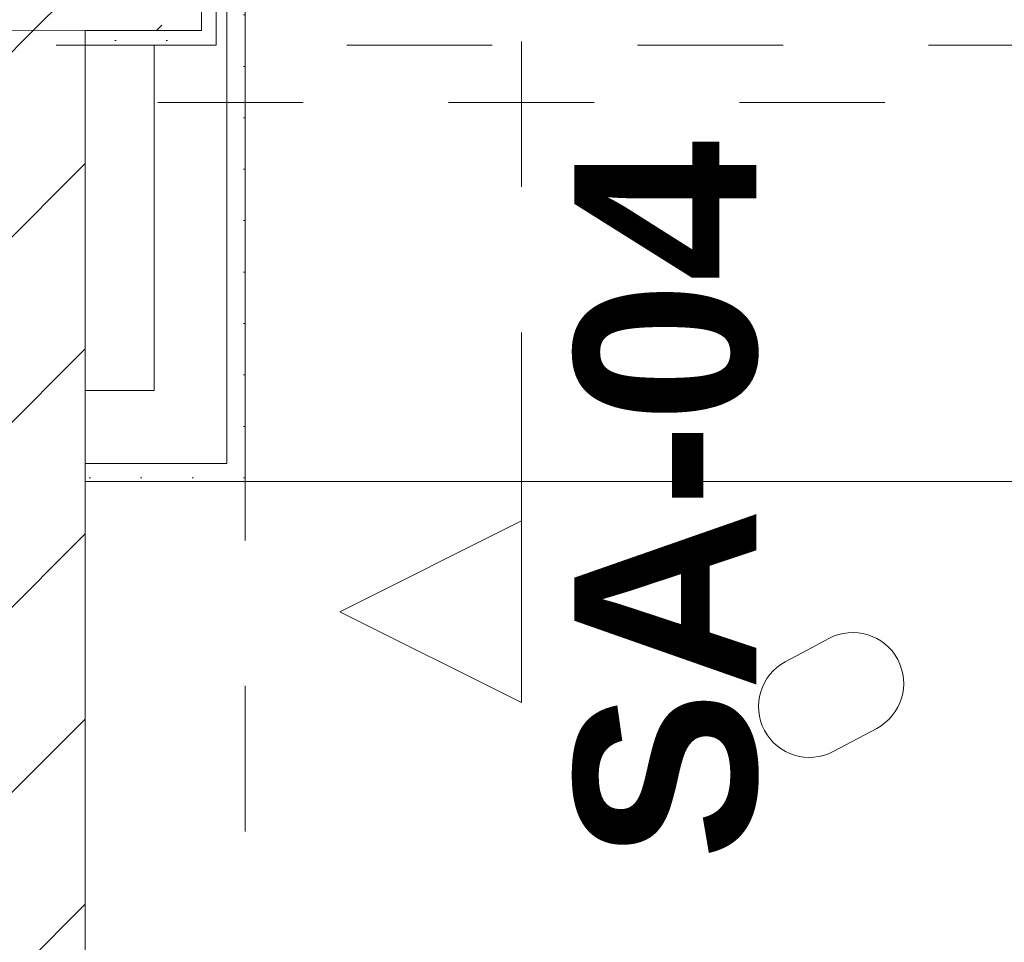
# Model space of a CAD drawing. Header units: metres. Extents: x -4 to 100, y -11 to 17.
# Tile 339 of 656: x 22.155 to 22.832, y 12.373 to 13.007. Entities that reach past the tile are written whole.
import ezdxf

# ---------------------------------------------------------------- set-up
doc = ezdxf.new("R2010")
doc.units = ezdxf.units.M
doc.header["$MEASUREMENT"] = 0
for name, pattern in [('Schnittlinie', [0.3, 0.15, -0.075, 0, -0.075]), ('Untersicht', [0.1, 0.075, -0.025]), ('Wipeout_Contour', [1, 0, -1])]:
    doc.linetypes.add(name, pattern=pattern)
for name, color, linetype in [('152 - Bemaßung_ Beschriftung.Ausbau', 7, 'Continuous'), ('203 - Marker.Schnitt - Ausbaudetail SA', 7, 'Continuous'), ('605 - Struktur.Wand Innen', 7, 'Continuous'), ('607 - Struktur.Stütze', 7, 'Continuous'), ('608 - Struktur.Träger', 7, 'Continuous'), ('650 - Abdeckung.Fußboden Aufbau', 7, 'Continuous'), ('701 - Einrichtung.Möbel', 7, 'Continuous'), ('Neubau_606 - Struktur.Wand Innen Ausbau', 7, 'Continuous'), ('Neubau_653 - Abdeckung.TB Verkofferung', 7, 'Continuous')]:
    doc.layers.add(name, color=color, linetype=linetype)
doc.styles.add('ERSTELLTER_STIL_1', font='txt')
doc.styles.add('ERSTELLTER_STIL_2', font='txt')
doc.dimstyles.new('ERSTELLTER_STIL__5', dxfattribs={"dimtxt": 0.1, "dimasz": 0.0532, "dimexe": 0.18, "dimexo": 0.0625, "dimgap": 0, "dimtad": 1, "dimtih": 1, "dimtoh": 1, "dimzin": 0, "dimdsep": 46, "dimtxsty": 'ERSTELLTER_STIL_2', "dimblk": 'ARROWHEAD_2', "dimblk1": 'ARROWHEAD_2', "dimblk2": 'ARROWHEAD_2', "dimcen": 0.09, "dimse1": 1, "dimse2": 1, "dimclrd": 7, "dimclre": 7, "dimclrt": 7, "dimazin": 0, "dimtfac": 1, "dimtdec": 4, "dimtmove": 0, "dimatfit": 3, "dimfxl": 1, "dimtolj": 1, "dimtzin": 0, "dimarcsym": 0})
pattern_1 = [(45, (0, 0), (-0.01767767, 0.01767767), [0, -0.025])]

# ---------------------------------------------------------------- blocks, each defined once
blk = doc.blocks.new('*D329')
at = {"layer": '152 - Bemaßung_ Beschriftung.Ausbau', "color": 7, "linetype": 'Continuous', "lineweight": 5}
for p, q in [((22.04996, 15.3025), (22.04996, 15.4075)), ((22.19996, 15.3025), (22.19996, 15.4075)), ((22.07017, 15.39), (22.02975, 15.32)), ((22.22017, 15.39), (22.17975, 15.32)), ((18.59998, 15.355), (22.04996, 15.355)), ((22.04996, 15.355), (22.19996, 15.355)), ((22.19996, 15.355), (25.64997, 15.355))]:
    blk.add_line(p, q, dxfattribs=at)
blk = doc.blocks.new('ARROWHEAD_2')
at = {"color": 0, "linetype": 'Continuous', "lineweight": 0}
for p, q in [((-0.378, -0.655), (0.378, 0.655)), ((0, 0), (-1, 0))]:
    blk.add_line(p, q, dxfattribs=at)
blk = doc.blocks.new('*D330')
at = {"layer": '152 - Bemaßung_ Beschriftung.Ausbau', "color": 7, "linetype": 'Continuous', "lineweight": 5}
for p, q in [((22.22017, 15.39), (22.17975, 15.32)), ((25.67018, 15.39), (25.62977, 15.32)), ((22.19996, 15.355), (25.64997, 15.355))]:
    blk.add_line(p, q, dxfattribs=at)
at = {"layer": '152 - Bemaßung_ Beschriftung.Ausbau', "color": 7, "lineweight": 5, "char_height": 0.1, "attachment_point": 7, "style": 'ERSTELLTER_STIL_2'}
for s, insert in [('\\A1;{\\pql;\\fArial|b0|i0|c0|p38;3,45}', (23.71605, 15.375)), ('\\A1;{\\pql;\\fArial|b0|i0|c0|p38;15}', (25.47797, 15.375))]:
    blk.add_mtext(s, dxfattribs=dict(at, insert=insert))
blk = doc.blocks.new('*D331')
at = {"layer": '152 - Bemaßung_ Beschriftung.Ausbau', "color": 7, "linetype": 'Continuous', "lineweight": 5}
for p, q in [((25.64997, 15.3025), (25.64997, 15.4075)), ((25.67018, 15.39), (25.62977, 15.32)), ((25.82018, 15.39), (25.77977, 15.32)), ((22.19996, 15.355), (25.64997, 15.355)), ((25.64997, 15.355), (25.79997, 15.355))]:
    blk.add_line(p, q, dxfattribs=at)

msp = doc.modelspace()

# ---------------------------------------------------------------- hatches: boundary and pattern name
at = {"layer": '607 - Struktur.Stütze', "linetype": 'Continuous', "lineweight": 0, "true_color": 0x000000}
h = msp.add_hatch(dxfattribs=at)
h.set_pattern_fill('Beton__Stahlbeton_0001', color=18, style=0, pattern_type=2)
h.set_pattern_definition([(45, (0, 0), (-0.0848528, 0.0848528), []), (45, (-0.04243, 0.04243), (-0.0848528, 0.0848528), [0.09, -0.03])])
h.paths.add_polyline_path([(21.97999, 12.99998), (22.27999, 12.99998), (22.27999, 13.44998), (21.97999, 13.44998)])
h = msp.add_hatch(dxfattribs=at)
h.set_pattern_fill('Gips_0001', color=18, style=0, pattern_type=2)
h.set_pattern_definition(pattern_1)
h.paths.add_polyline_path([(22.19996, 12.98998), (22.28999, 12.98998), (22.28999, 13.445), (22.27999, 13.445), (22.27999, 12.99998), (22.19996, 12.99998)])
at = {"layer": 'Neubau_606 - Struktur.Wand Innen Ausbau', "linetype": 'Continuous', "lineweight": 0, "true_color": 0x000000}
h = msp.add_hatch(dxfattribs=at)
h.set_pattern_fill('Gips_0001', color=18, style=0, pattern_type=2)
h.set_pattern_definition(pattern_1)
h.paths.add_polyline_path([(22.30997, 13.445), (22.29747, 13.445), (22.29747, 12.70248), (22.30997, 12.70248)])

# ---------------------------------------------------------------- linework, layer by layer
at = {"layer": '607 - Struktur.Stütze', "color": 7, "linetype": 'Continuous', "lineweight": 13, "flags": 128}
msp.add_lwpolyline([(21.97999, 12.99998), (22.27999, 12.99998), (22.27999, 13.44998), (21.97999, 13.44998)], close=True, dxfattribs=at)
at = {"layer": '607 - Struktur.Stütze', "color": 7, "linetype": 'Continuous', "lineweight": 5, "flags": 128}
msp.add_lwpolyline([(22.19996, 12.98998), (22.28999, 12.98998), (22.28999, 13.445)], dxfattribs=at)
at = {"layer": 'Neubau_606 - Struktur.Wand Innen Ausbau', "color": 1, "linetype": 'Continuous', "lineweight": 5}
for p, q in [((22.29747, 12.75248), (22.29747, 13.445)), ((22.29747, 12.70248), (22.29747, 12.75248)), ((22.24747, 12.70248), (22.29747, 12.70248)), ((22.24747, 12.70248), (22.29747, 12.70248))]:
    msp.add_line(p, q, dxfattribs=at)
at = {"layer": 'Neubau_606 - Struktur.Wand Innen Ausbau', "color": 1, "linetype": 'Continuous', "lineweight": 5, "flags": 128}
msp.add_lwpolyline([(22.24747, 12.98998), (22.24747, 12.75248)], dxfattribs=at)
at = {"layer": 'Neubau_653 - Abdeckung.TB Verkofferung', "color": 1, "linetype": 'Untersicht', "lineweight": 9}
msp.add_line((22.04996, 12.95048), (47.13002, 12.95048), dxfattribs=at)

# ---------------------------------------------------------------- wipeouts: each hides what was drawn before it
at = {"color": 254, "linetype": 'Wipeout_Contour', "lineweight": 0, "ltscale": 155.938726}
msp.add_wipeout([(22.19997, 10.68998), (24.39997, 10.68998), (24.39997, 11.48998), (22.99997, 11.48998), (22.99997, 12.68998), (22.19997, 12.68998)], dxfattribs=at).dxf.layer = '701 - Einrichtung.Möbel'

# ---------------------------------------------------------------- next in the draw order: hatches: boundary and pattern name
at = {"layer": 'Neubau_606 - Struktur.Wand Innen Ausbau', "linetype": 'Continuous', "lineweight": 0, "true_color": 0x000000}
h = msp.add_hatch(dxfattribs=at)
h.set_pattern_fill('Gips_0001', color=18, style=0, pattern_type=2)
h.set_pattern_definition(pattern_1)
h.paths.add_polyline_path([(22.29747, 12.68998), (22.30997, 12.68998), (22.29747, 12.70248)])
h = msp.add_hatch(dxfattribs=at)
h.set_pattern_fill('Gips_0001', color=18, style=0, pattern_type=2)
h.set_pattern_definition(pattern_1)
h.paths.add_polyline_path([(22.30997, 12.70248), (22.29747, 12.70248), (22.30997, 12.68998)])

# ---------------------------------------------------------------- next in the draw order: linework, layer by layer
at = {"layer": '203 - Marker.Schnitt - Ausbaudetail SA', "color": 7, "linetype": 'Schnittlinie', "lineweight": 13}
msp.add_line((22.5, 14.1425), (22.5, 12.66298), dxfattribs=at)
at = {"layer": '650 - Abdeckung.Fußboden Aufbau', "color": 7, "linetype": 'Continuous', "lineweight": 13, "flags": 128}
for points in [[(25.56999, 8.24), (25.56999, 8.50998), (25.64997, 8.50998), (25.64997, 12.98998), (25.56999, 12.98998), (25.56999, 13.445), (22.28999, 13.445), (22.28999, 12.98998), (22.19996, 12.98998)], [(22.19996, 12.98998), (22.19996, 8.24), (23.40997, 8.24)]]:
    msp.add_lwpolyline(points, dxfattribs=at)
at = {"layer": '701 - Einrichtung.Möbel', "color": 7, "linetype": 'Continuous', "lineweight": 5, "flags": 128}
msp.add_lwpolyline([(22.19997, 10.68998), (22.19997, 12.68998), (22.99997, 12.68998), (22.99997, 11.48998), (24.39997, 11.48998), (24.39997, 10.68998)], close=True, dxfattribs=at)
msp.add_lwpolyline([(22.69656, 12.57412), (22.68155, 12.56614, 0.994302), (22.71443, 12.50434), (22.74445, 12.52031, 1), (22.71157, 12.58211)], format="xyb", close=True, dxfattribs=at)
at = {"layer": 'Neubau_606 - Struktur.Wand Innen Ausbau', "color": 1, "linetype": 'Continuous', "lineweight": 5, "flags": 128}
for points in [[(22.30997, 12.68998), (22.30997, 13.445)], [(22.30997, 12.68998), (22.29747, 12.68998)]]:
    msp.add_lwpolyline(points, dxfattribs=at)
at = {"layer": 'Neubau_653 - Abdeckung.TB Verkofferung', "color": 1, "linetype": 'Untersicht', "lineweight": 9}
msp.add_line((22.30997, 8.64948), (22.30997, 12.68998), dxfattribs=at)

# ---------------------------------------------------------------- next in the draw order: texts
at = {"layer": '203 - Marker.Schnitt - Ausbaudetail SA', "color": 7, "lineweight": 13, "insert": (22.6633, 12.92455), "char_height": 0.125, "attachment_point": 9, "rotation": 90, "style": 'ERSTELLTER_STIL_1'}
msp.add_mtext('\\A1;{\\pqr;\\pt0;\\fArial|b1|i0|c0|p38;SA-04}', dxfattribs=at)

# ---------------------------------------------------------------- next in the draw order: wipeouts: each hides what was drawn before it
at = {"color": 254, "linetype": 'Wipeout_Contour', "lineweight": 0, "ltscale": 76.827451}
msp.add_wipeout([(22.5, 12.53798), (22.5, 12.66298), (22.375, 12.60048)], dxfattribs=at).dxf.layer = '203 - Marker.Schnitt - Ausbaudetail SA'
at = {"color": 254, "linetype": 'Wipeout_Contour', "lineweight": 0, "ltscale": 98.746427}
msp.add_wipeout([(22.19996, 12.99998), (22.04996, 12.99998), (22.04996, 8.59998), (22.19996, 8.59998)], dxfattribs=at).dxf.layer = '605 - Struktur.Wand Innen'

# ---------------------------------------------------------------- next in the draw order: hatches: boundary and pattern name
at = {"layer": '605 - Struktur.Wand Innen', "linetype": 'Continuous', "lineweight": 0, "true_color": 0x000000}
h = msp.add_hatch(dxfattribs=at)
h.set_pattern_fill('MW_Ziegel_0001', color=18, style=0, pattern_type=2)
h.set_pattern_definition([(45, (0, 0), (-0.0636396, 0.0636396), [])])
h.paths.add_polyline_path([(22.19996, 12.99998), (22.04996, 12.99998), (22.04996, 8.59998), (22.19996, 8.59998)])
at = {"layer": 'Neubau_606 - Struktur.Wand Innen Ausbau', "linetype": 'Continuous', "lineweight": 0, "true_color": 0x000000}
h = msp.add_hatch(dxfattribs=at)
h.set_pattern_fill('Gips_0001', color=18, style=0, pattern_type=2)
h.set_pattern_definition(pattern_1)
h.paths.add_polyline_path([(22.29747, 12.70248), (22.19996, 12.70248), (22.19996, 12.68998), (22.29747, 12.68998)])

# ---------------------------------------------------------------- next in the draw order: linework, layer by layer
at = {"layer": '203 - Marker.Schnitt - Ausbaudetail SA', "color": 7, "linetype": 'Continuous', "lineweight": 13, "flags": 128}
msp.add_lwpolyline([(22.5, 12.53798), (22.5, 12.66298), (22.375, 12.60048)], close=True, dxfattribs=at)
at = {"layer": '605 - Struktur.Wand Innen', "color": 7, "linetype": 'Continuous', "lineweight": 18, "flags": 128}
msp.add_lwpolyline([(22.19996, 8.59998), (22.19996, 12.99998)], dxfattribs=at)
at = {"layer": '608 - Struktur.Träger', "color": 7, "linetype": 'Untersicht', "lineweight": 13}
msp.add_line((14.77999, 12.98998), (47.47999, 12.98998), dxfattribs=at)
at = {"layer": 'Neubau_606 - Struktur.Wand Innen Ausbau', "color": 1, "linetype": 'Continuous', "lineweight": 5}
msp.add_line((22.19996, 12.70248), (22.24747, 12.70248), dxfattribs=at)
at = {"layer": 'Neubau_606 - Struktur.Wand Innen Ausbau', "color": 1, "linetype": 'Continuous', "lineweight": 5, "flags": 128}
for points in [[(22.24747, 12.75248), (22.19996, 12.75248)], [(22.19996, 12.70248), (22.19996, 12.75248)], [(22.19996, 12.68998), (22.19996, 12.70248)], [(22.19996, 12.68998), (22.29747, 12.68998)]]:
    msp.add_lwpolyline(points, dxfattribs=at)
at = {"layer": 'Neubau_653 - Abdeckung.TB Verkofferung', "color": 1, "linetype": 'Untersicht', "lineweight": 9}
for p in [(22.19997, 8.64948), (22.30997, 12.68998)]:
    msp.add_line(p, (22.19997, 12.68998), dxfattribs=at)

# ---------------------------------------------------------------- next in the draw order: dimensions: what is measured, and where the dimension line sits
at = {"layer": '152 - Bemaßung_ Beschriftung.Ausbau', "color": 7, "linetype": 'Continuous', "lineweight": 5}
for base, p1, p2, picture, middle in [((25.64997, 15.355), (22.19996, 12.99998), (25.64997, 10.74998), '*D330', (23.84593, 15.425)), ((22.19996, 15.355), (22.04996, 12.99998), (22.19996, 12.99998), '*D329', (21.95419, 15.425)), ((25.79997, 15.355), (25.64997, 10.74998), (25.79997, 10.74998), '*D331', (25.55421, 15.425))]:
    dim = msp.add_linear_dim(base=base, p1=p1, p2=p2, angle=0, dimstyle='ERSTELLTER_STIL__5', dxfattribs=at)
    dim.commit()
    dim.dimension.update_dxf_attribs({"geometry": picture, "text_midpoint": middle, "dimtype": 160})

doc.saveas('drawing.dxf')
